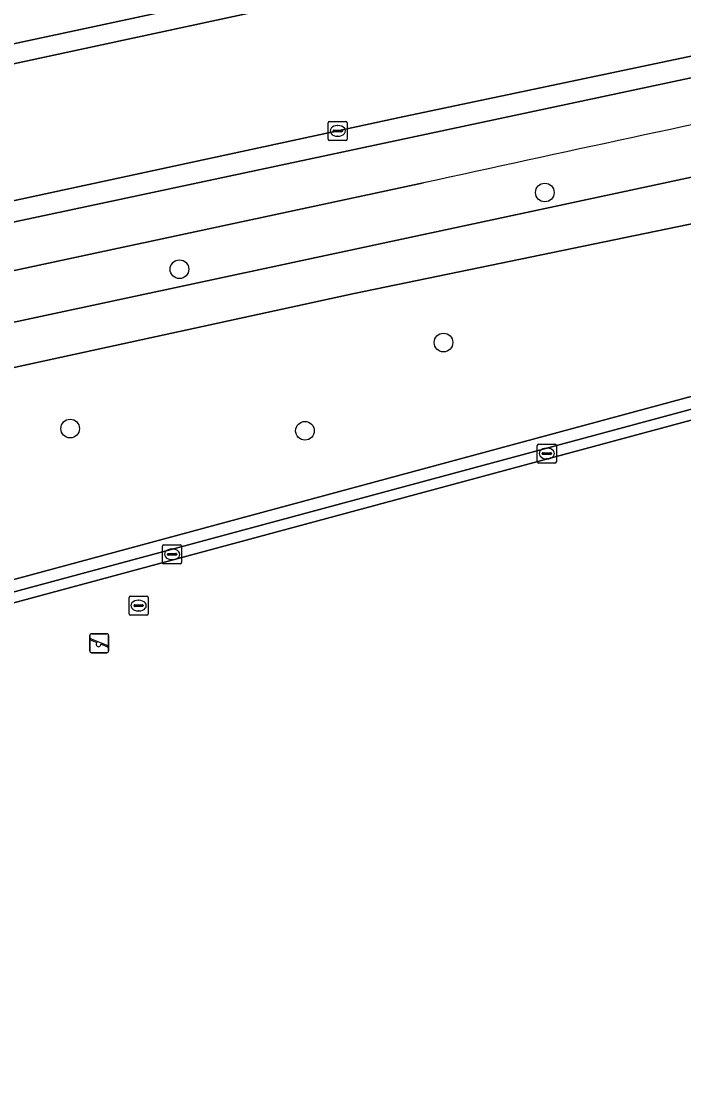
# Model space of a CAD drawing. Extents: x 159053 to 160042, y 380449 to 381423.
# Drawn here: x 159588.4 to 159623.2, y 380758.1 to 380814.3 of the extents above; entities that cross this region are included whole.
import ezdxf

# ---------------------------------------------------------------- set-up
doc = ezdxf.new("R2010")
doc.units = 0
for name, color, linetype in [('IMGEO_Berm_groen', 7, 'Continuous'), ('IMGEO_Boom', 7, 'Continuous'), ('IMGEO_Fietspad_gesloten', 7, 'Continuous'), ('IMGEO_Groenvoorziening', 7, 'Continuous'), ('IMGEO_Hek', 7, 'Continuous'), ('IMGEO_Kolk', 7, 'Continuous'), ('IMGEO_Rijbaan_lokaal_gesloten', 7, 'Continuous'), ('IMGEO_Rijbaan_lokaal_open', 7, 'Continuous'), ('IMGEO_Speelvoorziening', 7, 'Continuous'), ('IMGEO_Verkeerseiland_open', 7, 'Continuous'), ('IMGEO_Voetpad_open', 7, 'Continuous'), ('IMGEO_Waterleidingput', 7, 'Continuous')]:
    doc.layers.add(name, color=color, linetype=linetype)

msp = doc.modelspace()

# ---------------------------------------------------------------- linework, layer by layer
at = {"layer": 'IMGEO_Berm_groen'}
msp.add_lwpolyline([(159609.517, 380805.8), (159580.041, 380799.489), (159531.309, 380789.098), (159521.713, 380787.099), (159506.465, 380783.743), (159506.964, 380781.227), (159514.007, 380782.776), (159520.552, 380784.102), (159554.204, 380791.269), (159597.933, 380800.609), (159631.091, 380807.706)], dxfattribs=at)
msp.add_arc((160096.795, 378593.484), 2265.344, 101.292528, 102.421452, dxfattribs=at)
at = {"layer": 'IMGEO_Boom'}
for centre in [(159615.88, 380805.301), (159596.719, 380801.277), (159610.567, 380797.431), (159590.989, 380792.919), (159603.302, 380792.802)]:
    msp.add_circle(centre, 0.489, dxfattribs=at)
at = {"layer": 'IMGEO_Fietspad_gesloten'}
for points in [[(159582.295, 380811.882), (159584.084, 380812.266), (159641.97, 380824.675), (159670.378, 380830.356), (159689.881, 380834.577), (159702.755, 380837.567)], [(159630.529, 380812.809), (159579.274, 380801.887)], [(159511.926, 380787.446), (159508.938, 380786.756), (159505.951, 380786.062), (159506.465, 380783.743), (159521.713, 380787.099), (159531.309, 380789.098), (159580.041, 380799.489), (159609.517, 380805.8)]]:
    msp.add_lwpolyline(points, dxfattribs=at)
msp.add_arc((160096.795, 378593.484), 2265.344, 101.292528, 102.421452, dxfattribs=at)
at = {"layer": 'IMGEO_Groenvoorziening'}
msp.add_lwpolyline([(159714.152, 380776.048), (159705.254, 380816.619), (159704.901, 380818.226), (159704.176, 380819.004), (159690.173, 380816.785), (159681.175, 380815.073), (159670.336, 380813.303), (159605.883, 380800.005), (159537.961, 380785.234), (159507.401, 380778.807), (159508.418, 380774.748), (159508.533, 380774.71), (159511.387, 380775.509), (159550.798, 380786.279), (159553.651, 380775.706), (159557.036, 380776.621), (159694.564, 380813.798)], dxfattribs=at)
msp.add_lwpolyline([(159696.615, 380806.199), (159669.744, 380798.884), (159669.306, 380800.531), (159668.883, 380802.12), (159668.351, 380804.117), (159668.02, 380805.359), (159558.38, 380775.781), (159562.553, 380760.977), (159562.046, 380760.831), (159557.701, 380776.164), (159694.48, 380813.062), (159694.636, 380812.539), (159694.886, 380812.603), (159694.564, 380813.798), (159557.036, 380776.621), (159558.877, 380767.036), (159562.896, 380751.667), (159564.456, 380752.092), (159585.769, 380672.062), (159585.889, 380671.612), (159601.677, 380675.891), (159615.859, 380679.734), (159722.812, 380708.719), (159711.779, 380750)], close=True, dxfattribs=at)
at = {"layer": 'IMGEO_Hek'}
msp.add_lwpolyline([(159557.036, 380776.621), (159694.564, 380813.798)], dxfattribs=at)
at = {"layer": 'IMGEO_Kolk'}
for p, q in [((159604.519, 380808.106), (159604.519, 380808.958)), ((159604.594, 380809.032), (159605.446, 380809.032)), ((159605.52, 380808.958), (159605.52, 380808.106)), ((159604.778, 380808.526), (159604.778, 380808.538)), ((159605.216, 380808.489), (159604.818, 380808.489)), ((159604.821, 380808.575), (159605.219, 380808.575)), ((159605.007, 380808.812), (159605.032, 380808.812)), ((159605.262, 380808.538), (159605.262, 380808.526)), ((159605.446, 380808.032), (159604.594, 380808.032)), ((159605.03, 380808.252), (159605.005, 380808.252)), ((159615.559, 380792.107), (159616.411, 380792.107)), ((159615.484, 380791.181), (159615.484, 380792.033)), ((159615.743, 380791.601), (159615.743, 380791.613)), ((159616.181, 380791.564), (159615.783, 380791.564)), ((159615.786, 380791.65), (159616.184, 380791.65)), ((159615.972, 380791.887), (159615.997, 380791.887)), ((159616.227, 380791.613), (159616.227, 380791.601)), ((159616.485, 380792.033), (159616.485, 380791.181)), ((159616.411, 380791.107), (159615.559, 380791.107)), ((159615.995, 380791.327), (159615.97, 380791.327)), ((159595.833, 380785.896), (159595.833, 380786.748)), ((159595.908, 380786.822), (159596.76, 380786.822)), ((159596.321, 380786.602), (159596.346, 380786.602)), ((159596.834, 380786.748), (159596.834, 380785.896)), ((159596.092, 380786.316), (159596.092, 380786.328)), ((159596.53, 380786.279), (159596.132, 380786.279)), ((159596.135, 380786.365), (159596.533, 380786.365)), ((159596.344, 380786.042), (159596.319, 380786.042)), ((159596.576, 380786.328), (159596.576, 380786.316)), ((159596.76, 380785.822), (159595.908, 380785.822))]:
    msp.add_line(p, q, dxfattribs=at)
for points in [[(159604.519, 380808.106), (159604.519, 380808.958)], [(159604.594, 380809.032), (159605.446, 380809.032)], [(159605.52, 380808.958), (159605.52, 380808.106)], [(159605.446, 380808.032), (159604.594, 380808.032)], [(159615.559, 380792.107), (159616.411, 380792.107)], [(159615.484, 380791.181), (159615.484, 380792.033)], [(159616.485, 380792.033), (159616.485, 380791.181)], [(159616.411, 380791.107), (159615.559, 380791.107)], [(159595.833, 380785.896), (159595.833, 380786.748)], [(159595.908, 380786.822), (159596.76, 380786.822)], [(159596.834, 380786.748), (159596.834, 380785.896)], [(159596.76, 380785.822), (159595.908, 380785.822)]]:
    msp.add_lwpolyline(points, dxfattribs=at)
for centre, radius, start, end in [((159604.596, 380808.956), 0.0765, 91.552, 178.448), ((159604.596, 380808.956), 0.0765, 91.552, 178.448), ((159605.444, 380808.956), 0.0765, 1.552, 88.448), ((159605.444, 380808.956), 0.0765, 1.552, 88.448), ((159604.818, 380808.535), 0.0403, 85.8775, 175.7526), ((159604.815, 380808.525), 0.0366, 178.938, 274.7102), ((159605.219, 380808.532), 0.043, 264.8664, 352.4533), ((159605.223, 380808.537), 0.0386, 1.7309, 96.639), ((159604.596, 380808.108), 0.0765, 181.552, 268.448), ((159604.596, 380808.108), 0.0765, 181.552, 268.448), ((159605.444, 380808.108), 0.0765, 271.552, 358.448), ((159605.444, 380808.108), 0.0765, 271.552, 358.448), ((159615.561, 380792.031), 0.0765, 91.552, 178.448), ((159615.561, 380792.031), 0.0765, 91.552, 178.448), ((159616.409, 380792.031), 0.0765, 1.552, 88.448), ((159616.409, 380792.031), 0.0765, 1.552, 88.448), ((159615.783, 380791.61), 0.0403, 85.8775, 175.7526), ((159615.78, 380791.6), 0.0366, 178.938, 274.7102), ((159616.184, 380791.607), 0.043, 264.8664, 352.4533), ((159616.188, 380791.612), 0.0386, 1.7309, 96.639), ((159615.561, 380791.183), 0.0765, 181.552, 268.448), ((159615.561, 380791.183), 0.0765, 181.552, 268.448), ((159616.409, 380791.183), 0.0765, 271.552, 358.448), ((159616.409, 380791.183), 0.0765, 271.552, 358.448), ((159595.91, 380786.746), 0.0765, 91.552, 178.448), ((159595.91, 380786.746), 0.0765, 91.552, 178.448), ((159596.758, 380786.746), 0.0765, 1.552, 88.448), ((159596.758, 380786.746), 0.0765, 1.552, 88.448), ((159595.91, 380785.898), 0.0765, 181.552, 268.448), ((159595.91, 380785.898), 0.0765, 181.552, 268.448), ((159596.132, 380786.325), 0.0403, 85.8775, 175.7526), ((159596.129, 380786.315), 0.0366, 178.938, 274.7102), ((159596.533, 380786.322), 0.043, 264.8664, 352.4533), ((159596.537, 380786.327), 0.0386, 1.7309, 96.639), ((159596.758, 380785.898), 0.0765, 271.552, 358.448), ((159596.758, 380785.898), 0.0765, 271.552, 358.448)]:
    msp.add_arc(centre, radius, start, end, dxfattribs=at)
for centre, major_axis, ratio, start_param, end_param in [((159605.006, 380808.532), (-0.387, 0.002), 0.722429, 4.712389, 7.853982), ((159605.031, 380808.532), (-0.39, 0.002), 0.717154, 1.570796, 4.712389), ((159615.971, 380791.607), (-0.387, 0.002), 0.722429, 4.712389, 7.853982), ((159615.996, 380791.607), (-0.39, 0.002), 0.717154, 1.570796, 4.712389), ((159596.32, 380786.322), (-0.387, 0.002), 0.722429, 4.712389, 7.853982), ((159596.345, 380786.322), (-0.39, 0.002), 0.717154, 1.570796, 4.712389)]:
    msp.add_ellipse(centre, major_axis=major_axis, ratio=ratio, start_param=start_param, end_param=end_param, dxfattribs=at)
at = {"layer": 'IMGEO_Rijbaan_lokaal_gesloten'}
for points in [[(159715.493, 380839.327), (159712.487, 380838.735), (159702.959, 380836.47), (159681.481, 380831.636), (159662.364, 380827.617), (159642.223, 380823.623), (159622.142, 380819.406), (159584.34, 380811.262), (159582.969, 380810.968), (159580.4, 380810.281)], [(159579.06, 380803.004), (159581.659, 380803.506), (159608.509, 380809.291), (159639.258, 380815.783)]]:
    msp.add_lwpolyline(points, dxfattribs=at)
at = {"layer": 'IMGEO_Rijbaan_lokaal_open'}
msp.add_lwpolyline([(159694.301, 380812.449), (159694.636, 380812.539), (159694.48, 380813.062), (159557.701, 380776.164), (159562.046, 380760.831), (159562.553, 380760.977), (159558.38, 380775.781), (159668.02, 380805.359)], close=True, dxfattribs=at)
at = {"layer": 'IMGEO_Speelvoorziening'}
for p, q in [((159592.015, 380781.259), (159592.015, 380782.059)), ((159592.015, 380782.059), (159592.015, 380781.259)), ((159592.115, 380782.159), (159592.905, 380782.159)), ((159592.905, 380782.159), (159592.115, 380782.159)), ((159593.005, 380782.059), (159593.005, 380781.259)), ((159593.005, 380781.259), (159593.005, 380782.059)), ((159592.398, 380781.687), (159592.059, 380781.824)), ((159592.084, 380781.884), (159592.96, 380781.531)), ((159592.936, 380781.471), (159592.596, 380781.608)), ((159592.905, 380781.159), (159592.115, 380781.159)), ((159592.115, 380781.159), (159592.905, 380781.159))]:
    msp.add_line(p, q, dxfattribs=at)
for centre, radius, start, end in [((159592.115, 380782.059), 0.1, 90, 180), ((159592.115, 380782.059), 0.1, 90, 180), ((159592.905, 380782.059), 0.1, 0, 90), ((159592.905, 380782.059), 0.1, 360, 90), ((159592.072, 380781.854), 0.0327, 68.078, 248.078), ((159592.477, 380781.597), 0.12, 130.9928, 5.1632), ((159592.948, 380781.501), 0.0327, 248.078, 68.078), ((159592.115, 380781.259), 0.1, 180, 270), ((159592.115, 380781.259), 0.1, 180, 270), ((159592.905, 380781.259), 0.1, 270, 0), ((159592.905, 380781.259), 0.1, 270, 0)]:
    msp.add_arc(centre, radius, start, end, dxfattribs=at)
at = {"layer": 'IMGEO_Verkeerseiland_open'}
msp.add_lwpolyline([(159702.959, 380836.47), (159702.755, 380837.567), (159689.881, 380834.577), (159670.378, 380830.356), (159641.97, 380824.675), (159584.084, 380812.266), (159584.34, 380811.262), (159622.142, 380819.406), (159642.223, 380823.623), (159662.364, 380827.617), (159681.481, 380831.636)], close=True, dxfattribs=at)
msp.add_lwpolyline([(159639.258, 380815.783), (159608.509, 380809.291), (159581.659, 380803.506), (159579.06, 380803.004), (159579.274, 380801.887), (159630.529, 380812.809)], dxfattribs=at)
at = {"layer": 'IMGEO_Voetpad_open'}
msp.add_lwpolyline([(159631.091, 380807.706), (159597.933, 380800.609), (159554.204, 380791.269), (159520.552, 380784.102), (159514.007, 380782.776), (159506.964, 380781.227), (159507.401, 380778.807), (159537.961, 380785.234), (159605.883, 380800.005), (159670.336, 380813.303), (159681.175, 380815.073), (159690.173, 380816.785)], dxfattribs=at)
at = {"layer": 'IMGEO_Waterleidingput'}
for p, q in [((159594.077, 380783.204), (159594.077, 380784.056)), ((159594.152, 380784.13), (159595.004, 380784.13)), ((159594.336, 380783.624), (159594.336, 380783.636)), ((159594.379, 380783.673), (159594.777, 380783.673)), ((159594.565, 380783.91), (159594.59, 380783.91)), ((159594.82, 380783.636), (159594.82, 380783.624)), ((159595.078, 380784.056), (159595.078, 380783.204)), ((159595.004, 380783.13), (159594.152, 380783.13)), ((159594.774, 380783.587), (159594.376, 380783.587)), ((159594.588, 380783.35), (159594.563, 380783.35))]:
    msp.add_line(p, q, dxfattribs=at)
for points in [[(159594.077, 380783.204), (159594.077, 380784.056)], [(159594.152, 380784.13), (159595.004, 380784.13)], [(159595.078, 380784.056), (159595.078, 380783.204)], [(159595.004, 380783.13), (159594.152, 380783.13)]]:
    msp.add_lwpolyline(points, dxfattribs=at)
for centre, radius, start, end in [((159594.154, 380784.054), 0.0765, 91.552, 178.448), ((159594.154, 380784.054), 0.0765, 91.552, 178.448), ((159594.376, 380783.633), 0.0403, 85.8775, 175.7526), ((159594.373, 380783.623), 0.0366, 178.938, 274.7102), ((159594.777, 380783.63), 0.043, 264.8664, 352.4533), ((159594.781, 380783.635), 0.0386, 1.7309, 96.639), ((159595.002, 380784.054), 0.0765, 1.552, 88.448), ((159595.002, 380784.054), 0.0765, 1.552, 88.448), ((159594.154, 380783.206), 0.0765, 181.552, 268.448), ((159594.154, 380783.206), 0.0765, 181.552, 268.448), ((159595.002, 380783.206), 0.0765, 271.552, 358.448), ((159595.002, 380783.206), 0.0765, 271.552, 358.448)]:
    msp.add_arc(centre, radius, start, end, dxfattribs=at)
for centre, major_axis, ratio, start_param, end_param in [((159594.564, 380783.63), (-0.387, 0.002), 0.722429, 4.712389, 7.853982), ((159594.589, 380783.63), (-0.39, 0.002), 0.717154, 1.570796, 4.712389)]:
    msp.add_ellipse(centre, major_axis=major_axis, ratio=ratio, start_param=start_param, end_param=end_param, dxfattribs=at)

doc.saveas('drawing.dxf')
